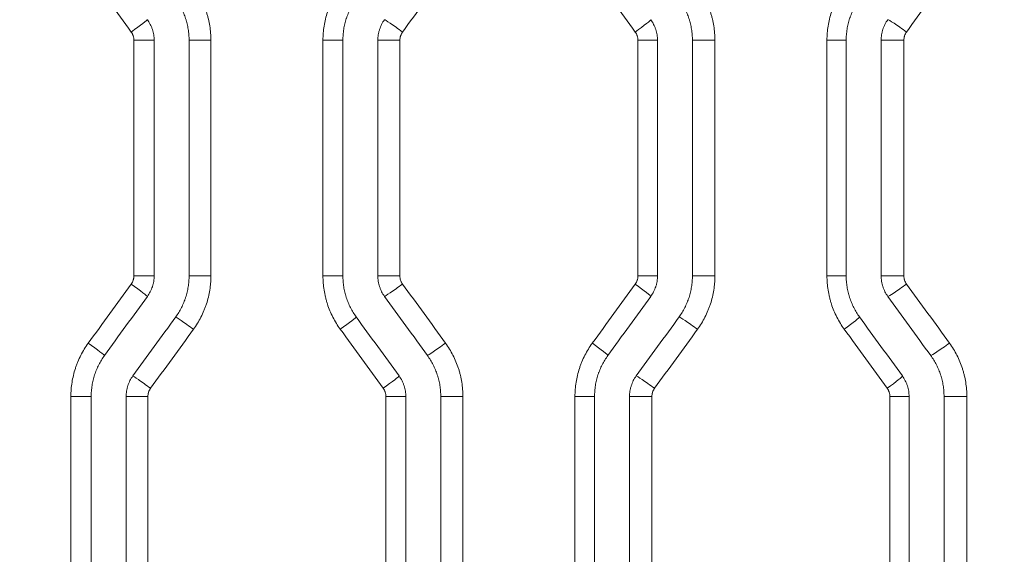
# Model space of a CAD drawing. Header units: millimetres. Extents: x 0 to 594, y 0 to 420.
# Tile 657 of 915: x 241.76 to 248.8, y 333.83 to 337.65. Entities that reach past the tile are written whole.
import ezdxf

# ---------------------------------------------------------------- set-up
doc = ezdxf.new("R2010")
doc.units = ezdxf.units.MM
doc.layers.add('1', color=7, linetype='Continuous', true_color=0xffffff)
doc.styles.add('Arial Unicode MS', font='txt')
doc.dimstyles.get("Standard").update_dxf_attribs({"dimtxt": 0.18, "dimasz": 0.18, "dimexe": 0.18, "dimexo": 0.0625, "dimgap": 0.09, "dimtad": 0, "dimtih": 1, "dimtoh": 1, "dimdec": 4, "dimzin": 0, "dimdsep": 46, "dimtxsty": 'Standard', "dimcen": 0.09, "dimadec": 0, "dimazin": 0, "dimtfac": 1, "dimtdec": 4, "dimtofl": 0, "dimtmove": 0, "dimatfit": 3, "dimfxl": 0, "dimtolj": 1, "dimtzin": 0, "dimarcsym": 0})

# ---------------------------------------------------------------- blocks, each defined once
blk = doc.blocks.new('_U2')
at = {"layer": '1', "color": 18, "lineweight": 13}
for p, q in [((142.3008, 334.4792), (142.3008, 394.7968)), ((368.28, 363.0393), (368.28, 394.7968)), ((142.3008, 392.7968), (235.4192, 392.7968)), ((368.28, 392.7968), (275.1617, 392.7968))]:
    blk.add_line(p, q, dxfattribs=at)
at = {"layer": '1', "color": 18}
for points in [[(142.3008, 392.7968), (145.8008, 393.7346), (145.8008, 391.8589)], [(368.28, 392.7968), (364.78, 391.8589), (364.78, 393.7346)]]:
    blk.add_solid(points, dxfattribs=at)
at = {"layer": '1', "color": 18, "linetype": 'Continuous', "lineweight": 13, "char_height": 2.5, "attachment_point": 7, "line_spacing_factor": 1.047437, "style": 'Arial Unicode MS'}
for s, insert in [('\\fArial Unicode MS|b0|i0;\\W1.0000; LIFT POINT SPAN', (244.1567, 390.9192)), ('\\fArial Unicode MS|b0|i0;\\W1.0000;4.5', (237.0517, 390.9192))]:
    blk.add_mtext(s, dxfattribs=dict(at, insert=insert))

msp = doc.modelspace()

# ---------------------------------------------------------------- linework, layer by layer
at = {"layer": '1', "color": 155, "linetype": 'Continuous', "lineweight": 13}
for p, q in [((242.7175, 337.5062), (242.573, 337.5062)), ((242.573, 335.8211), (242.573, 337.5062)), ((242.9674, 337.5062), (243.1235, 337.5062)), ((243.1235, 337.5062), (243.1235, 335.8211)), ((244.0671, 337.5062), (243.9244, 337.5062)), ((243.9244, 335.8211), (243.9244, 337.5062)), ((244.3169, 337.5062), (244.4748, 337.5062)), ((244.4748, 337.5062), (244.4748, 335.8211)), ((246.3161, 337.5062), (246.1765, 337.5062)), ((246.1765, 335.8211), (246.1765, 337.5062)), ((246.5659, 337.5062), (246.7266, 337.5062)), ((246.7266, 337.5062), (246.7266, 335.8211)), ((247.6653, 337.5062), (247.5276, 337.5062)), ((247.5276, 335.8211), (247.5276, 337.5062)), ((247.915, 337.5062), (248.0775, 337.5062)), ((248.0775, 337.5062), (248.0775, 335.8211)), ((242.7175, 335.8211), (242.573, 335.8211)), ((242.9674, 335.8211), (243.1235, 335.8211)), ((244.0671, 335.8211), (243.9244, 335.8211)), ((244.3169, 335.8211), (244.4748, 335.8211)), ((246.3161, 335.8211), (246.1765, 335.8211)), ((246.5659, 335.8211), (246.7266, 335.8211)), ((247.6653, 335.8211), (247.5276, 335.8211)), ((247.915, 335.8211), (248.0775, 335.8211)), ((242.2676, 334.9581), (242.1225, 334.9581)), ((242.1225, 333.2705), (242.1225, 334.9581)), ((242.5175, 334.9581), (242.673, 334.9581)), ((242.673, 334.9581), (242.673, 333.2705)), ((244.5169, 334.9581), (244.3749, 334.9581)), ((244.3749, 333.2705), (244.3749, 334.9581)), ((244.7667, 334.9581), (244.9252, 334.9581)), ((244.9252, 334.9581), (244.9252, 333.2705)), ((245.8663, 334.9581), (245.7261, 334.9581)), ((245.7261, 333.2705), (245.7261, 334.9581)), ((246.1161, 334.9581), (246.2763, 334.9581)), ((246.2763, 334.9581), (246.2763, 333.2705)), ((248.115, 334.9581), (247.9779, 334.9581)), ((247.9779, 333.2705), (247.9779, 334.9581)), ((248.3647, 334.9581), (248.5278, 334.9581)), ((248.5278, 334.9581), (248.5278, 333.2705))]:
    msp.add_line(p, q, dxfattribs=at)
at = {"layer": '1', "color": 155, "linetype": 'Continuous', "lineweight": 18}
for p, q in [((242.7175, 337.5062), (242.7175, 335.8211)), ((242.9674, 337.5062), (242.9674, 335.8211)), ((244.0671, 337.5062), (244.0671, 335.8211)), ((244.3169, 337.5062), (244.3169, 335.8211)), ((246.3161, 337.5062), (246.3161, 335.8211)), ((246.5659, 337.5062), (246.5659, 335.8211)), ((247.6653, 337.5062), (247.6653, 335.8211)), ((247.915, 337.5062), (247.915, 335.8211)), ((242.2676, 334.9581), (242.2676, 333.2705)), ((242.5175, 334.9581), (242.5175, 333.2705)), ((244.5169, 334.9581), (244.5169, 333.2705)), ((244.7667, 334.9581), (244.7667, 333.2705)), ((245.8663, 334.9581), (245.8663, 333.2705)), ((246.1161, 334.9581), (246.1161, 333.2705)), ((248.115, 334.9581), (248.115, 333.2705)), ((248.3647, 334.9581), (248.3647, 333.2705))]:
    msp.add_line(p, q, dxfattribs=at)
at = {"layer": '1', "color": 155, "linetype": 'Continuous', "lineweight": 13}
for centre, major_axis, ratio, start_param, end_param in [((239.0319, 341.358), (102.3733, -140.7174), 0.003545, 1.54126, 1.544261), ((238.6851, 346.6606), (108.4918, -149.1245), 0.003757, 1.507032, 1.509869), ((242.5484, 337.565), (0.1214, 0.0882), 0.021514, 4.742, 6.289635), ((244.4858, 337.5649), (-0.1214, 0.0881), 0.031941, 4.668434, 6.239679), ((246.147, 337.565), (0.1214, 0.0881), 0.040898, 4.76865, 6.289639), ((248.0835, 337.5648), (-0.1214, 0.0881), 0.051357, 4.641766, 6.213011), ((238.894, 331.8233), (-104.4775, -143.6086), 0.003618, 1.59792, 1.600861), ((242.5484, 335.7624), (0.1214, -0.0882), 0.021514, 6.276735, 7.824371), ((244.4858, 335.7624), (-0.1214, -0.0881), 0.031941, 0.043507, 1.614751), ((239.0847, 327.1523), (-105.4946, -145.0087), 0.003654, 1.629949, 1.632866), ((246.147, 335.7624), (0.1214, -0.0881), 0.040898, 6.276731, 7.79772), ((248.0835, 335.7625), (-0.1214, -0.0881), 0.051357, 0.070175, 1.641419), ((242.9931, 335.4391), (-0.1214, 0.0881), 0.023906, 4.679486, 6.250731), ((244.0412, 335.4391), (0.1214, 0.0881), 0.029548, 4.753051, 6.289637), ((246.5914, 335.439), (-0.1214, 0.0881), 0.043294, 4.652832, 6.224077), ((247.6394, 335.4391), (0.1214, 0.0881), 0.048958, 4.779715, 6.289642), ((238.3687, 342.0097), (111.2416, -152.9009), 0.003851, 1.522244, 1.525008), ((236.4785, 349.3338), (121.2203, -166.5951), 0.004188, 1.481705, 1.484249), ((242.2417, 335.3401), (0.1214, -0.0882), 0.019865, 6.276735, 7.826641), ((244.7924, 335.3402), (-0.1214, -0.0881), 0.033593, 0.045778, 1.617022), ((245.8404, 335.3401), (0.1214, -0.0881), 0.039244, 6.276732, 7.799992), ((248.39, 335.3403), (-0.1214, -0.0881), 0.053015, 0.072449, 1.643693), ((242.6865, 335.0168), (-0.1214, 0.0882), 0.022256, 4.681756, 6.253001), ((244.3478, 335.0169), (0.1214, 0.0881), 0.031199, 4.755321, 6.289637), ((246.2848, 335.0168), (-0.1214, 0.0881), 0.04164, 4.655105, 6.226349), ((247.9459, 335.0169), (0.1214, 0.0881), 0.050616, 4.781989, 6.289642)]:
    msp.add_ellipse(centre, major_axis=major_axis, ratio=ratio, start_param=start_param, end_param=end_param, dxfattribs=at)
at = {"layer": '1', "color": 155, "linetype": 'Continuous', "lineweight": 18}
for centre, major_axis, ratio, start_param, end_param in [((239.2601, 331.9962), (-100.6054, -138.4779), 0.003487, 1.596843, 1.599893), ((238.8004, 342.1853), (107.014, -147.296), 0.003709, 1.521014, 1.523883), ((239.0494, 326.8741), (-106.5145, -146.6098), 0.003693, 1.630654, 1.633539), ((237.8469, 348.3142), (113.3308, -155.9806), 0.003925, 1.484105, 1.486821), ((238.9716, 331.2363), (-103.6604, -142.6816), 0.003593, 1.600524, 1.603485), ((238.3704, 342.2377), (112.2211, -154.4576), 0.003888, 1.521776, 1.524512), ((237.6397, 324.7099), (-115.6217, -159.1315), 0.004004, 1.639076, 1.641735), ((239.7649, 345.4784), (102.6289, -141.2685), 0.003561, 1.494714, 1.49771)]:
    msp.add_ellipse(centre, major_axis=major_axis, ratio=ratio, start_param=start_param, end_param=end_param, dxfattribs=at)
at = {"layer": '1', "color": 155, "linetype": 'Continuous', "lineweight": 13}
for points in [[(244.801, 337.9872), (244.6986, 337.8464), (244.5963, 337.7057), (244.4939, 337.5649)], [(248.4035, 337.987), (248.3012, 337.8463), (248.1989, 337.7056), (248.0966, 337.5648)], [(244.4939, 335.7624), (244.5963, 335.6217), (244.6986, 335.4809), (244.801, 335.3402)], [(248.0966, 335.7625), (248.1989, 335.6218), (248.3012, 335.4811), (248.4035, 335.3403)], [(242.9992, 335.4391), (242.8969, 335.2983), (242.7945, 335.1576), (242.6922, 335.0168)], [(246.6024, 335.439), (246.5001, 335.2982), (246.3977, 335.1575), (246.2954, 335.0168)]]:
    msp.add_open_spline(points, degree=3, dxfattribs=at)
for points, knots in [([(242.9992, 337.8883), (243.0093, 337.8744), (243.0188, 337.8603), (243.0366, 337.8313), (243.0531, 337.8017), (243.0673, 337.771), (243.0803, 337.7397), (243.0863, 337.7237), (243.0929, 337.7034), (243.0942, 337.6993), (243.0967, 337.6911), (243.0979, 337.687), (243.1014, 337.6746), (243.1035, 337.6663), (243.1095, 337.6415), (243.1161, 337.6081), (243.1202, 337.5744), (243.1228, 337.5405), (243.1235, 337.5234), (243.1235, 337.5062)], [0, 0, 0, 0, 0.125, 0.125, 0.25, 0.375, 0.375, 0.5, 0.5, 0.53125, 0.53125, 0.5625, 0.5625, 0.625, 0.625, 0.75, 0.875, 0.875, 1, 1, 1, 1]), ([(243.9244, 337.5062), (243.9244, 337.5234), (243.9251, 337.5404), (243.9278, 337.5743), (243.9318, 337.608), (243.9384, 337.6412), (243.9463, 337.6742), (243.9509, 337.6905), (243.9575, 337.7109), (243.9589, 337.7149), (243.9617, 337.723), (243.9631, 337.7271), (243.9676, 337.7391), (243.9707, 337.7471), (243.9805, 337.7707), (243.9947, 337.8016), (244.0113, 337.8312), (244.0291, 337.8602), (244.0386, 337.8744), (244.0487, 337.8883)], [0, 0, 0, 0, 0.125, 0.125, 0.25, 0.375, 0.375, 0.5, 0.5, 0.53125, 0.53125, 0.5625, 0.5625, 0.625, 0.625, 0.75, 0.875, 0.875, 1, 1, 1, 1]), ([(246.6024, 337.8884), (246.6125, 337.8745), (246.622, 337.8603), (246.6397, 337.8314), (246.6563, 337.8018), (246.6705, 337.7711), (246.6835, 337.7397), (246.6894, 337.7238), (246.696, 337.7034), (246.6973, 337.6993), (246.6998, 337.6911), (246.7034, 337.6788), (246.7067, 337.6664), (246.7126, 337.6415), (246.7193, 337.6082), (246.7233, 337.5744), (246.726, 337.5405), (246.7266, 337.5234), (246.7266, 337.5062)], [0, 0, 0, 0, 0.125, 0.125, 0.25, 0.375, 0.375, 0.5, 0.5, 0.53125, 0.53125, 0.5625, 0.625, 0.625, 0.75, 0.875, 0.875, 1, 1, 1, 1]), ([(247.5276, 337.5062), (247.5276, 337.5234), (247.5283, 337.5405), (247.531, 337.5743), (247.5349, 337.608), (247.5415, 337.6412), (247.5495, 337.6742), (247.5541, 337.6906), (247.5607, 337.7109), (247.562, 337.715), (247.5648, 337.7231), (247.5663, 337.7271), (247.5707, 337.7392), (247.5738, 337.7471), (247.5836, 337.7707), (247.5979, 337.8016), (247.6145, 337.8312), (247.6323, 337.8602), (247.6417, 337.8744), (247.6518, 337.8883)], [0, 0, 0, 0, 0.125, 0.125, 0.25, 0.375, 0.375, 0.5, 0.5, 0.53125, 0.53125, 0.5625, 0.5625, 0.625, 0.625, 0.75, 0.875, 0.875, 1, 1, 1, 1]), ([(242.573, 337.5062), (242.573, 337.5115), (242.5726, 337.5167), (242.571, 337.527), (242.5697, 337.5321), (242.5677, 337.5383), (242.5673, 337.5396), (242.5664, 337.5421), (242.5649, 337.5457), (242.5633, 337.5493), (242.5597, 337.5563), (242.557, 337.5607), (242.5539, 337.565)], [0, 0, 0, 0, 0.25, 0.25, 0.5, 0.5, 0.5625, 0.5625, 0.625, 0.75, 0.75, 1, 1, 1, 1]), ([(244.4939, 337.5649), (244.4931, 337.5639), (244.4924, 337.5628), (244.4909, 337.5606), (244.4888, 337.5573), (244.4869, 337.5539), (244.4834, 337.5469), (244.4814, 337.5421), (244.4789, 337.5347), (244.4782, 337.5321), (244.477, 337.527), (244.4765, 337.5245), (244.4752, 337.5167), (244.4748, 337.5115), (244.4748, 337.5062)], [0, 0, 0, 0, 0.0625, 0.0625, 0.125, 0.25, 0.25, 0.5, 0.5, 0.625, 0.625, 0.75, 0.75, 1, 1, 1, 1]), ([(246.1765, 337.5062), (246.1765, 337.5115), (246.1761, 337.5167), (246.1745, 337.527), (246.1733, 337.5321), (246.1712, 337.5383), (246.1708, 337.5396), (246.1699, 337.5421), (246.1684, 337.5457), (246.1668, 337.5493), (246.1632, 337.5563), (246.1605, 337.5607), (246.1574, 337.565)], [0, 0, 0, 0, 0.25, 0.25, 0.5, 0.5, 0.5625, 0.5625, 0.625, 0.75, 0.75, 1, 1, 1, 1]), ([(248.0966, 337.5648), (248.0951, 337.5627), (248.0936, 337.5605), (248.0909, 337.5561), (248.0896, 337.5538), (248.0861, 337.5469), (248.0841, 337.5421), (248.082, 337.5359), (248.0817, 337.5346), (248.0809, 337.5321), (248.0806, 337.5308), (248.0797, 337.527), (248.0792, 337.5244), (248.0779, 337.5167), (248.0775, 337.5115), (248.0775, 337.5062)], [0, 0, 0, 0, 0.125, 0.125, 0.25, 0.25, 0.5, 0.5, 0.5625, 0.5625, 0.625, 0.625, 0.75, 0.75, 1, 1, 1, 1]), ([(242.5539, 335.7624), (242.557, 335.7666), (242.5597, 335.7711), (242.5644, 335.7804), (242.5664, 335.7852), (242.5685, 335.7914), (242.5689, 335.7927), (242.5696, 335.7952), (242.5706, 335.7991), (242.5714, 335.8029), (242.5726, 335.8106), (242.573, 335.8159), (242.573, 335.8211)], [0, 0, 0, 0, 0.25, 0.25, 0.5, 0.5, 0.5625, 0.5625, 0.625, 0.75, 0.75, 1, 1, 1, 1]), ([(243.1235, 335.8211), (243.1235, 335.8169), (243.1235, 335.8126), (243.1233, 335.804), (243.1229, 335.7912), (243.1222, 335.7785), (243.1202, 335.753), (243.1162, 335.7194), (243.1096, 335.6862), (243.1017, 335.6532), (243.097, 335.6368), (243.0904, 335.6165), (243.0891, 335.6125), (243.0863, 335.6044), (243.0848, 335.6003), (243.0804, 335.5883), (243.0773, 335.5803), (243.0675, 335.5567), (243.0532, 335.5258), (243.0366, 335.4962), (243.0188, 335.4671), (243.0093, 335.4529), (242.9992, 335.4391)], [0, 0, 0, 0, 0.03125, 0.03125, 0.0625, 0.125, 0.125, 0.25, 0.375, 0.375, 0.5, 0.5, 0.53125, 0.53125, 0.5625, 0.5625, 0.625, 0.625, 0.75, 0.875, 0.875, 1, 1, 1, 1]), ([(244.0487, 335.4391), (244.0386, 335.453), (244.0291, 335.4671), (244.0114, 335.4961), (243.9948, 335.5257), (243.9806, 335.5564), (243.9676, 335.5877), (243.9617, 335.6037), (243.9551, 335.624), (243.9538, 335.6281), (243.9513, 335.6363), (243.9501, 335.6404), (243.9466, 335.6527), (243.9444, 335.661), (243.9384, 335.6859), (243.9318, 335.7192), (243.9278, 335.753), (243.9251, 335.7869), (243.9244, 335.804), (243.9244, 335.8211)], [0, 0, 0, 0, 0.125, 0.125, 0.25, 0.375, 0.375, 0.5, 0.5, 0.53125, 0.53125, 0.5625, 0.5625, 0.625, 0.625, 0.75, 0.875, 0.875, 1, 1, 1, 1]), ([(244.4748, 335.8211), (244.4748, 335.8159), (244.4757, 335.8055), (244.4781, 335.7953), (244.4805, 335.7878), (244.4814, 335.7853), (244.4834, 335.7805), (244.4845, 335.7781), (244.4881, 335.7711), (244.4908, 335.7667), (244.4939, 335.7624)], [0, 0, 0, 0, 0.25, 0.5, 0.5, 0.625, 0.625, 0.75, 0.75, 1, 1, 1, 1]), ([(246.1574, 335.7624), (246.1605, 335.7666), (246.166, 335.7756), (246.17, 335.7852), (246.172, 335.7914), (246.1724, 335.7927), (246.1731, 335.7952), (246.1741, 335.7991), (246.1749, 335.8029), (246.1761, 335.8106), (246.1765, 335.8159), (246.1765, 335.8211)], [0, 0, 0, 0, 0.25, 0.5, 0.5, 0.5625, 0.5625, 0.625, 0.75, 0.75, 1, 1, 1, 1]), ([(246.7266, 335.8211), (246.7266, 335.8169), (246.7266, 335.8126), (246.7264, 335.804), (246.7261, 335.7912), (246.7253, 335.7784), (246.7233, 335.753), (246.7193, 335.7193), (246.7127, 335.6861), (246.7048, 335.6531), (246.7002, 335.6368), (246.6936, 335.6164), (246.6922, 335.6124), (246.6894, 335.6043), (246.688, 335.6002), (246.6835, 335.5882), (246.6804, 335.5802), (246.6706, 335.5566), (246.6563, 335.5257), (246.6397, 335.4961), (246.622, 335.467), (246.6125, 335.4528), (246.6024, 335.439)], [0, 0, 0, 0, 0.03125, 0.03125, 0.0625, 0.125, 0.125, 0.25, 0.375, 0.375, 0.5, 0.5, 0.53125, 0.53125, 0.5625, 0.5625, 0.625, 0.625, 0.75, 0.875, 0.875, 1, 1, 1, 1]), ([(247.6518, 335.4391), (247.6417, 335.453), (247.6323, 335.4671), (247.6145, 335.4961), (247.598, 335.5256), (247.5838, 335.5564), (247.5708, 335.5877), (247.5649, 335.6036), (247.5582, 335.624), (247.5569, 335.628), (247.5545, 335.6362), (247.5532, 335.6404), (247.5498, 335.6527), (247.5476, 335.661), (247.5416, 335.6859), (247.535, 335.7192), (247.531, 335.753), (247.5283, 335.7869), (247.5276, 335.804), (247.5276, 335.8211)], [0, 0, 0, 0, 0.125, 0.125, 0.25, 0.375, 0.375, 0.5, 0.5, 0.53125, 0.53125, 0.5625, 0.5625, 0.625, 0.625, 0.75, 0.875, 0.875, 1, 1, 1, 1]), ([(248.0775, 335.8211), (248.0775, 335.8159), (248.0779, 335.8107), (248.0792, 335.803), (248.0797, 335.8004), (248.0806, 335.7966), (248.0809, 335.7953), (248.0816, 335.7928), (248.082, 335.7915), (248.0841, 335.7853), (248.0881, 335.7757), (248.0935, 335.7668), (248.0966, 335.7625)], [0, 0, 0, 0, 0.25, 0.25, 0.375, 0.375, 0.4375, 0.4375, 0.5, 0.5, 0.75, 1, 1, 1, 1]), ([(242.1225, 334.9581), (242.1225, 334.9753), (242.1232, 334.9923), (242.1258, 335.0262), (242.1298, 335.0598), (242.1364, 335.093), (242.1444, 335.126), (242.149, 335.1424), (242.1556, 335.1627), (242.1569, 335.1668), (242.1597, 335.1749), (242.1612, 335.1789), (242.1656, 335.191), (242.1687, 335.1989), (242.1785, 335.2225), (242.1928, 335.2534), (242.2094, 335.2831), (242.2272, 335.3121), (242.2367, 335.3263), (242.2468, 335.3401)], [0, 0, 0, 0, 0.125, 0.125, 0.25, 0.375, 0.375, 0.5, 0.5, 0.53125, 0.53125, 0.5625, 0.5625, 0.625, 0.625, 0.75, 0.875, 0.875, 1, 1, 1, 1]), ([(244.801, 335.3402), (244.811, 335.3263), (244.8205, 335.3122), (244.8383, 335.2832), (244.8548, 335.2536), (244.869, 335.2229), (244.8821, 335.1915), (244.888, 335.1756), (244.8946, 335.1552), (244.8959, 335.1512), (244.8984, 335.1429), (244.8996, 335.1388), (244.9031, 335.1265), (244.9052, 335.1182), (244.9112, 335.0933), (244.9178, 335.06), (244.9219, 335.0263), (244.9245, 334.9923), (244.9252, 334.9753), (244.9252, 334.9581)], [0, 0, 0, 0, 0.125, 0.125, 0.25, 0.375, 0.375, 0.5, 0.5, 0.53125, 0.53125, 0.5625, 0.5625, 0.625, 0.625, 0.75, 0.875, 0.875, 1, 1, 1, 1]), ([(245.7261, 334.9581), (245.7261, 334.9753), (245.7268, 334.9923), (245.7295, 335.0262), (245.7335, 335.0598), (245.7401, 335.093), (245.748, 335.126), (245.7526, 335.1424), (245.7592, 335.1627), (245.7606, 335.1668), (245.7634, 335.1749), (245.7648, 335.1789), (245.7693, 335.191), (245.7724, 335.1989), (245.7822, 335.2226), (245.7964, 335.2534), (245.813, 335.2831), (245.8308, 335.3121), (245.8403, 335.3263), (245.8504, 335.3401)], [0, 0, 0, 0, 0.125, 0.125, 0.25, 0.375, 0.375, 0.5, 0.5, 0.53125, 0.53125, 0.5625, 0.5625, 0.625, 0.625, 0.75, 0.875, 0.875, 1, 1, 1, 1]), ([(248.4035, 335.3403), (248.4136, 335.3265), (248.4231, 335.3123), (248.4409, 335.2833), (248.4574, 335.2537), (248.4716, 335.223), (248.4846, 335.1916), (248.4905, 335.1757), (248.4972, 335.1553), (248.4985, 335.1512), (248.501, 335.143), (248.5046, 335.1307), (248.5078, 335.1183), (248.5138, 335.0934), (248.5204, 335.06), (248.5244, 335.0263), (248.5271, 334.9923), (248.5278, 334.9753), (248.5278, 334.9581)], [0, 0, 0, 0, 0.125, 0.125, 0.25, 0.375, 0.375, 0.5, 0.5, 0.53125, 0.53125, 0.5625, 0.625, 0.625, 0.75, 0.875, 0.875, 1, 1, 1, 1]), ([(242.6922, 335.0168), (242.6914, 335.0158), (242.6906, 335.0147), (242.6892, 335.0125), (242.687, 335.0092), (242.6851, 335.0058), (242.6816, 334.9988), (242.6796, 334.994), (242.6776, 334.9878), (242.6772, 334.9865), (242.6765, 334.984), (242.6755, 334.9802), (242.6747, 334.9763), (242.6735, 334.9686), (242.673, 334.9634), (242.673, 334.9581)], [0, 0, 0, 0, 0.0625, 0.0625, 0.125, 0.25, 0.25, 0.5, 0.5, 0.5625, 0.5625, 0.625, 0.75, 0.75, 1, 1, 1, 1]), ([(244.3749, 334.9581), (244.3749, 334.9634), (244.3745, 334.9686), (244.3728, 334.9789), (244.3716, 334.9839), (244.3696, 334.9902), (244.3692, 334.9914), (244.3682, 334.9939), (244.3668, 334.9976), (244.3652, 335.0011), (244.3616, 335.0081), (244.3589, 335.0126), (244.3558, 335.0169)], [0, 0, 0, 0, 0.25, 0.25, 0.5, 0.5, 0.5625, 0.5625, 0.625, 0.75, 0.75, 1, 1, 1, 1]), ([(246.2954, 335.0168), (246.2946, 335.0157), (246.2939, 335.0146), (246.2924, 335.0124), (246.2903, 335.0091), (246.2884, 335.0057), (246.2848, 334.9988), (246.2829, 334.994), (246.2808, 334.9878), (246.2804, 334.9865), (246.2797, 334.984), (246.2794, 334.9827), (246.2785, 334.9789), (246.278, 334.9763), (246.2767, 334.9686), (246.2763, 334.9634), (246.2763, 334.9581)], [0, 0, 0, 0, 0.0625, 0.0625, 0.125, 0.25, 0.25, 0.5, 0.5, 0.5625, 0.5625, 0.625, 0.625, 0.75, 0.75, 1, 1, 1, 1]), ([(247.9779, 334.9581), (247.9779, 334.9634), (247.9775, 334.9686), (247.9759, 334.9789), (247.9747, 334.9839), (247.9726, 334.9902), (247.9722, 334.9914), (247.9713, 334.9939), (247.9698, 334.9976), (247.9682, 335.0012), (247.9646, 335.0081), (247.9619, 335.0126), (247.9588, 335.0169)], [0, 0, 0, 0, 0.25, 0.25, 0.5, 0.5, 0.5625, 0.5625, 0.625, 0.75, 0.75, 1, 1, 1, 1])]:
    msp.add_open_spline(points, degree=3, knots=knots, dxfattribs=at)
at = {"layer": '1', "color": 155, "linetype": 'Continuous', "lineweight": 18}
for points, knots in [([(242.8719, 337.8001), (242.8797, 337.7894), (242.8869, 337.7785), (242.9006, 337.7562), (242.9133, 337.7335), (242.9242, 337.7099), (242.9342, 337.6858), (242.9388, 337.6735), (242.9438, 337.6579), (242.9448, 337.6547), (242.9467, 337.6484), (242.9477, 337.6453), (242.9504, 337.6357), (242.952, 337.6294), (242.9566, 337.6103), (242.9617, 337.5846), (242.9648, 337.5587), (242.9669, 337.5326), (242.9674, 337.5194), (242.9674, 337.5062)], [0, 0, 0, 0, 0.125, 0.125, 0.25, 0.375, 0.375, 0.5, 0.5, 0.53125, 0.53125, 0.5625, 0.5625, 0.625, 0.625, 0.75, 0.875, 0.875, 1, 1, 1, 1]), ([(244.1625, 337.8001), (244.1548, 337.7894), (244.1475, 337.7785), (244.1338, 337.7562), (244.121, 337.7334), (244.1101, 337.7097), (244.1026, 337.6915), (244.1002, 337.6854), (244.0968, 337.6761), (244.0957, 337.673), (244.0935, 337.6668), (244.0925, 337.6636), (244.0874, 337.648), (244.0838, 337.6354), (244.0778, 337.61), (244.0727, 337.5845), (244.0696, 337.5586), (244.0676, 337.5325), (244.0671, 337.5194), (244.0671, 337.5062)], [0, 0, 0, 0, 0.125, 0.125, 0.25, 0.375, 0.375, 0.4375, 0.4375, 0.46875, 0.46875, 0.5, 0.5, 0.625, 0.625, 0.75, 0.875, 0.875, 1, 1, 1, 1]), ([(246.4704, 337.8001), (246.4782, 337.7894), (246.4854, 337.7785), (246.4991, 337.7563), (246.5118, 337.7335), (246.5227, 337.7099), (246.5327, 337.6858), (246.5372, 337.6735), (246.5423, 337.6579), (246.5433, 337.6547), (246.5452, 337.6484), (246.5462, 337.6453), (246.5488, 337.6358), (246.5505, 337.6294), (246.5551, 337.6103), (246.5602, 337.5846), (246.5633, 337.5587), (246.5653, 337.5326), (246.5659, 337.5194), (246.5659, 337.5062)], [0, 0, 0, 0, 0.125, 0.125, 0.25, 0.375, 0.375, 0.5, 0.5, 0.53125, 0.53125, 0.5625, 0.5625, 0.625, 0.625, 0.75, 0.875, 0.875, 1, 1, 1, 1]), ([(247.7607, 337.8001), (247.753, 337.7895), (247.7457, 337.7785), (247.732, 337.7562), (247.7193, 337.7334), (247.7083, 337.7097), (247.7008, 337.6915), (247.6984, 337.6854), (247.695, 337.6761), (247.6939, 337.673), (247.6917, 337.6668), (247.6907, 337.6637), (247.6856, 337.648), (247.6821, 337.6354), (247.676, 337.6101), (247.6709, 337.5845), (247.6679, 337.5586), (247.6658, 337.5326), (247.6653, 337.5194), (247.6653, 337.5062)], [0, 0, 0, 0, 0.125, 0.125, 0.25, 0.375, 0.375, 0.4375, 0.4375, 0.46875, 0.46875, 0.5, 0.5, 0.625, 0.625, 0.75, 0.875, 0.875, 1, 1, 1, 1]), ([(242.6697, 337.6532), (242.6775, 337.6425), (242.6843, 337.6313), (242.6932, 337.6139), (242.696, 337.6079), (242.6997, 337.5988), (242.7009, 337.5958), (242.7032, 337.5896), (242.7043, 337.5865), (242.7093, 337.5708), (242.7124, 337.5582), (242.7164, 337.5325), (242.7175, 337.5194), (242.7175, 337.5062)], [0, 0, 0, 0, 0.25, 0.25, 0.375, 0.375, 0.4375, 0.4375, 0.5, 0.5, 0.75, 0.75, 1, 1, 1, 1]), ([(244.3646, 337.6532), (244.3569, 337.6425), (244.3501, 337.6314), (244.3383, 337.6082), (244.3333, 337.5961), (244.3282, 337.5805), (244.3272, 337.5773), (244.3254, 337.571), (244.3246, 337.5678), (244.3223, 337.5582), (244.321, 337.5518), (244.318, 337.5325), (244.3169, 337.5194), (244.3169, 337.5062)], [0, 0, 0, 0, 0.25, 0.25, 0.5, 0.5, 0.5625, 0.5625, 0.625, 0.625, 0.75, 0.75, 1, 1, 1, 1]), ([(246.2683, 337.6532), (246.2761, 337.6425), (246.2829, 337.6313), (246.2918, 337.6139), (246.2945, 337.6079), (246.2983, 337.5988), (246.2995, 337.5958), (246.3018, 337.5896), (246.3029, 337.5865), (246.3079, 337.5708), (246.311, 337.5582), (246.315, 337.5325), (246.3161, 337.5194), (246.3161, 337.5062)], [0, 0, 0, 0, 0.25, 0.25, 0.375, 0.375, 0.4375, 0.4375, 0.5, 0.5, 0.75, 0.75, 1, 1, 1, 1]), ([(247.9628, 337.6532), (247.955, 337.6425), (247.9482, 337.6314), (247.9364, 337.6082), (247.9314, 337.5961), (247.9263, 337.5805), (247.9253, 337.5773), (247.9235, 337.571), (247.9227, 337.5678), (247.9204, 337.5583), (247.9191, 337.5518), (247.9161, 337.5325), (247.915, 337.5194), (247.915, 337.5062)], [0, 0, 0, 0, 0.25, 0.25, 0.5, 0.5, 0.5625, 0.5625, 0.625, 0.625, 0.75, 0.75, 1, 1, 1, 1]), ([(242.7175, 335.8211), (242.7175, 335.8079), (242.7164, 335.7949), (242.7134, 335.7755), (242.7121, 335.7691), (242.7098, 335.7596), (242.709, 335.7564), (242.7072, 335.7501), (242.7062, 335.7469), (242.7011, 335.7313), (242.6961, 335.7192), (242.6843, 335.696), (242.6775, 335.6849), (242.6697, 335.6742)], [0, 0, 0, 0, 0.25, 0.25, 0.375, 0.375, 0.4375, 0.4375, 0.5, 0.5, 0.75, 0.75, 1, 1, 1, 1]), ([(242.9674, 335.8211), (242.9674, 335.8079), (242.9669, 335.7948), (242.9648, 335.7688), (242.9617, 335.7429), (242.9567, 335.7174), (242.9506, 335.692), (242.947, 335.6794), (242.942, 335.6638), (242.9409, 335.6606), (242.9388, 335.6544), (242.9377, 335.6513), (242.9342, 335.642), (242.9319, 335.6359), (242.9243, 335.6177), (242.9134, 335.594), (242.9006, 335.5712), (242.887, 335.5489), (242.8797, 335.5379), (242.8719, 335.5273)], [0, 0, 0, 0, 0.125, 0.125, 0.25, 0.375, 0.375, 0.5, 0.5, 0.53125, 0.53125, 0.5625, 0.5625, 0.625, 0.625, 0.75, 0.875, 0.875, 1, 1, 1, 1]), ([(244.0671, 335.8211), (244.0671, 335.8079), (244.0676, 335.7948), (244.0696, 335.7687), (244.0727, 335.7428), (244.0778, 335.7171), (244.0824, 335.698), (244.0841, 335.6916), (244.0868, 335.6821), (244.0877, 335.6789), (244.0896, 335.6726), (244.0906, 335.6695), (244.0957, 335.6539), (244.1002, 335.6416), (244.1102, 335.6175), (244.1211, 335.5939), (244.1338, 335.5711), (244.1475, 335.5488), (244.1548, 335.5379), (244.1625, 335.5273)], [0, 0, 0, 0, 0.125, 0.125, 0.25, 0.375, 0.375, 0.4375, 0.4375, 0.46875, 0.46875, 0.5, 0.5, 0.625, 0.625, 0.75, 0.875, 0.875, 1, 1, 1, 1]), ([(244.3169, 335.8211), (244.3169, 335.8079), (244.318, 335.7949), (244.322, 335.7692), (244.325, 335.7565), (244.3301, 335.7409), (244.3312, 335.7378), (244.3335, 335.7316), (244.3347, 335.7285), (244.3384, 335.7194), (244.3412, 335.7135), (244.3501, 335.696), (244.3569, 335.6849), (244.3646, 335.6742)], [0, 0, 0, 0, 0.25, 0.25, 0.5, 0.5, 0.5625, 0.5625, 0.625, 0.625, 0.75, 0.75, 1, 1, 1, 1]), ([(246.3161, 335.8211), (246.3161, 335.8079), (246.315, 335.7949), (246.312, 335.7755), (246.3107, 335.7691), (246.3084, 335.7596), (246.3076, 335.7564), (246.3058, 335.7501), (246.3048, 335.7469), (246.2997, 335.7313), (246.2947, 335.7192), (246.2829, 335.696), (246.2761, 335.6849), (246.2683, 335.6742)], [0, 0, 0, 0, 0.25, 0.25, 0.375, 0.375, 0.4375, 0.4375, 0.5, 0.5, 0.75, 0.75, 1, 1, 1, 1]), ([(246.5659, 335.8211), (246.5659, 335.8079), (246.5653, 335.7948), (246.5633, 335.7688), (246.5602, 335.7429), (246.5551, 335.7173), (246.5491, 335.692), (246.5455, 335.6794), (246.5405, 335.6637), (246.5394, 335.6606), (246.5372, 335.6544), (246.5361, 335.6513), (246.5327, 335.642), (246.5303, 335.6359), (246.5228, 335.6177), (246.5119, 335.594), (246.4991, 335.5712), (246.4855, 335.5488), (246.4782, 335.5379), (246.4704, 335.5273)], [0, 0, 0, 0, 0.125, 0.125, 0.25, 0.375, 0.375, 0.5, 0.5, 0.53125, 0.53125, 0.5625, 0.5625, 0.625, 0.625, 0.75, 0.875, 0.875, 1, 1, 1, 1]), ([(247.6653, 335.8211), (247.6653, 335.8079), (247.6658, 335.7948), (247.6679, 335.7687), (247.671, 335.7427), (247.6761, 335.7171), (247.6806, 335.6979), (247.6823, 335.6916), (247.685, 335.6821), (247.6859, 335.6789), (247.6878, 335.6726), (247.6888, 335.6695), (247.6939, 335.6538), (247.6985, 335.6415), (247.7084, 335.6175), (247.7193, 335.5938), (247.7321, 335.5711), (247.7457, 335.5488), (247.753, 335.5379), (247.7607, 335.5273)], [0, 0, 0, 0, 0.125, 0.125, 0.25, 0.375, 0.375, 0.4375, 0.4375, 0.46875, 0.46875, 0.5, 0.5, 0.625, 0.625, 0.75, 0.875, 0.875, 1, 1, 1, 1]), ([(247.915, 335.8211), (247.915, 335.8079), (247.9161, 335.7949), (247.9201, 335.7692), (247.9232, 335.7565), (247.9282, 335.7409), (247.9293, 335.7377), (247.9316, 335.7316), (247.9328, 335.7285), (247.9366, 335.7194), (247.9393, 335.7135), (247.9482, 335.696), (247.955, 335.6849), (247.9628, 335.6742)], [0, 0, 0, 0, 0.25, 0.25, 0.5, 0.5, 0.5625, 0.5625, 0.625, 0.625, 0.75, 0.75, 1, 1, 1, 1]), ([(242.3631, 335.252), (242.3553, 335.2413), (242.348, 335.2304), (242.3343, 335.2081), (242.3216, 335.1853), (242.3106, 335.1615), (242.3031, 335.1433), (242.3007, 335.1372), (242.2973, 335.1279), (242.2962, 335.1248), (242.294, 335.1186), (242.293, 335.1155), (242.2879, 335.0998), (242.2844, 335.0872), (242.2783, 335.0619), (242.2732, 335.0363), (242.2702, 335.0105), (242.2681, 334.9844), (242.2676, 334.9713), (242.2676, 334.9581)], [0, 0, 0, 0, 0.125, 0.125, 0.25, 0.375, 0.375, 0.4375, 0.4375, 0.46875, 0.46875, 0.5, 0.5, 0.625, 0.625, 0.75, 0.875, 0.875, 1, 1, 1, 1]), ([(244.6713, 335.252), (244.679, 335.2413), (244.6863, 335.2304), (244.7, 335.2081), (244.7127, 335.1854), (244.7236, 335.1617), (244.7336, 335.1376), (244.7381, 335.1254), (244.7432, 335.1097), (244.7442, 335.1066), (244.7461, 335.1003), (244.747, 335.0971), (244.7497, 335.0876), (244.7514, 335.0813), (244.756, 335.0621), (244.7611, 335.0365), (244.7641, 335.0105), (244.7662, 334.9844), (244.7667, 334.9713), (244.7667, 334.9581)], [0, 0, 0, 0, 0.125, 0.125, 0.25, 0.375, 0.375, 0.5, 0.5, 0.53125, 0.53125, 0.5625, 0.5625, 0.625, 0.625, 0.75, 0.875, 0.875, 1, 1, 1, 1]), ([(245.9617, 335.252), (245.954, 335.2413), (245.9467, 335.2304), (245.933, 335.2081), (245.9203, 335.1853), (245.9093, 335.1615), (245.9018, 335.1434), (245.8994, 335.1372), (245.896, 335.128), (245.8949, 335.1249), (245.8927, 335.1186), (245.8917, 335.1155), (245.8866, 335.0999), (245.8831, 335.0873), (245.877, 335.0619), (245.8719, 335.0364), (245.8689, 335.0105), (245.8668, 334.9844), (245.8663, 334.9713), (245.8663, 334.9581)], [0, 0, 0, 0, 0.125, 0.125, 0.25, 0.375, 0.375, 0.4375, 0.4375, 0.46875, 0.46875, 0.5, 0.5, 0.625, 0.625, 0.75, 0.875, 0.875, 1, 1, 1, 1]), ([(248.2693, 335.252), (248.2771, 335.2413), (248.2843, 335.2304), (248.298, 335.2081), (248.3107, 335.1854), (248.3216, 335.1618), (248.3316, 335.1377), (248.3361, 335.1254), (248.3412, 335.1098), (248.3422, 335.1066), (248.3441, 335.1003), (248.345, 335.0971), (248.3477, 335.0876), (248.3494, 335.0813), (248.354, 335.0621), (248.3591, 335.0365), (248.3622, 335.0105), (248.3642, 334.9844), (248.3647, 334.9713), (248.3647, 334.9581)], [0, 0, 0, 0, 0.125, 0.125, 0.25, 0.375, 0.375, 0.5, 0.5, 0.53125, 0.53125, 0.5625, 0.5625, 0.625, 0.625, 0.75, 0.875, 0.875, 1, 1, 1, 1]), ([(242.5652, 335.105), (242.5575, 335.0944), (242.5507, 335.0832), (242.5388, 335.06), (242.5338, 335.048), (242.5288, 335.0323), (242.5278, 335.0292), (242.526, 335.0228), (242.5252, 335.0197), (242.5229, 335.0101), (242.5216, 335.0037), (242.5185, 334.9843), (242.5175, 334.9713), (242.5175, 334.9581)], [0, 0, 0, 0, 0.25, 0.25, 0.5, 0.5, 0.5625, 0.5625, 0.625, 0.625, 0.75, 0.75, 1, 1, 1, 1]), ([(244.4692, 335.105), (244.4769, 335.0944), (244.4837, 335.0832), (244.4926, 335.0657), (244.4954, 335.0598), (244.4991, 335.0507), (244.5003, 335.0476), (244.5026, 335.0415), (244.5037, 335.0383), (244.5088, 335.0227), (244.5118, 335.01), (244.5159, 334.9843), (244.5169, 334.9713), (244.5169, 334.9581)], [0, 0, 0, 0, 0.25, 0.25, 0.375, 0.375, 0.4375, 0.4375, 0.5, 0.5, 0.75, 0.75, 1, 1, 1, 1]), ([(246.1638, 335.105), (246.1561, 335.0944), (246.1493, 335.0832), (246.1374, 335.06), (246.1324, 335.048), (246.1274, 335.0324), (246.1264, 335.0292), (246.1246, 335.0229), (246.1238, 335.0197), (246.1215, 335.0101), (246.1202, 335.0037), (246.1171, 334.9843), (246.1161, 334.9713), (246.1161, 334.9581)], [0, 0, 0, 0, 0.25, 0.25, 0.5, 0.5, 0.5625, 0.5625, 0.625, 0.625, 0.75, 0.75, 1, 1, 1, 1]), ([(248.0673, 335.105), (248.075, 335.0944), (248.0819, 335.0832), (248.0907, 335.0657), (248.0935, 335.0598), (248.0972, 335.0507), (248.0984, 335.0476), (248.1007, 335.0415), (248.1018, 335.0383), (248.1069, 335.0227), (248.1099, 335.01), (248.114, 334.9843), (248.115, 334.9713), (248.115, 334.9581)], [0, 0, 0, 0, 0.25, 0.25, 0.375, 0.375, 0.4375, 0.4375, 0.5, 0.5, 0.75, 0.75, 1, 1, 1, 1])]:
    msp.add_open_spline(points, degree=3, knots=knots, dxfattribs=at)

# ---------------------------------------------------------------- dimensions: what is measured, and where the dimension line sits
at = {"layer": '1', "color": 18, "linetype": 'Continuous', "lineweight": 13}
dim = msp.add_linear_dim(base=(142.3008, 392.7968), p1=(368.28, 363.0393), p2=(142.3008, 334.4792), text=' <> \\fArial Unicode MS|b0|i0;\\C18;{\\H1.00x;\\fArial Unicode MS|b0|i0; LIFT POINT SPAN\\fArial Unicode MS|b0|i0;}\\C18;', dimstyle='Standard', override={"dimtxt": 2.5, "dimasz": 3.5, "dimexe": 2, "dimexo": 0, "dimgap": 1.5, "dimtih": 1, "dimtoh": 1, "dimdec": 1, "dimlfac": 0.02, "dimzin": 8, "dimdsep": 46, "dimlunit": 2, "dimtxsty": 'Arial Unicode MS', "dimsah": 1, "dimse1": 0, "dimse2": 0, "dimsd1": 0, "dimsd2": 0, "dimclrd": 18, "dimclre": 18, "dimclrt": 18, "dimtol": 0, "dimtm": -0.1, "dimtfac": 1.4, "dimtdec": 2, "dimtofl": 1, "dimtmove": 0, "dimtzin": 8, "dimlwd": 13, "dimlwe": 13}, dxfattribs=at)
dim.commit()
dim.dimension.update_dxf_attribs({"geometry": '_U2', "text_midpoint": (255.2904, 392.7968), "dimtype": 160})

doc.saveas('drawing.dxf')
